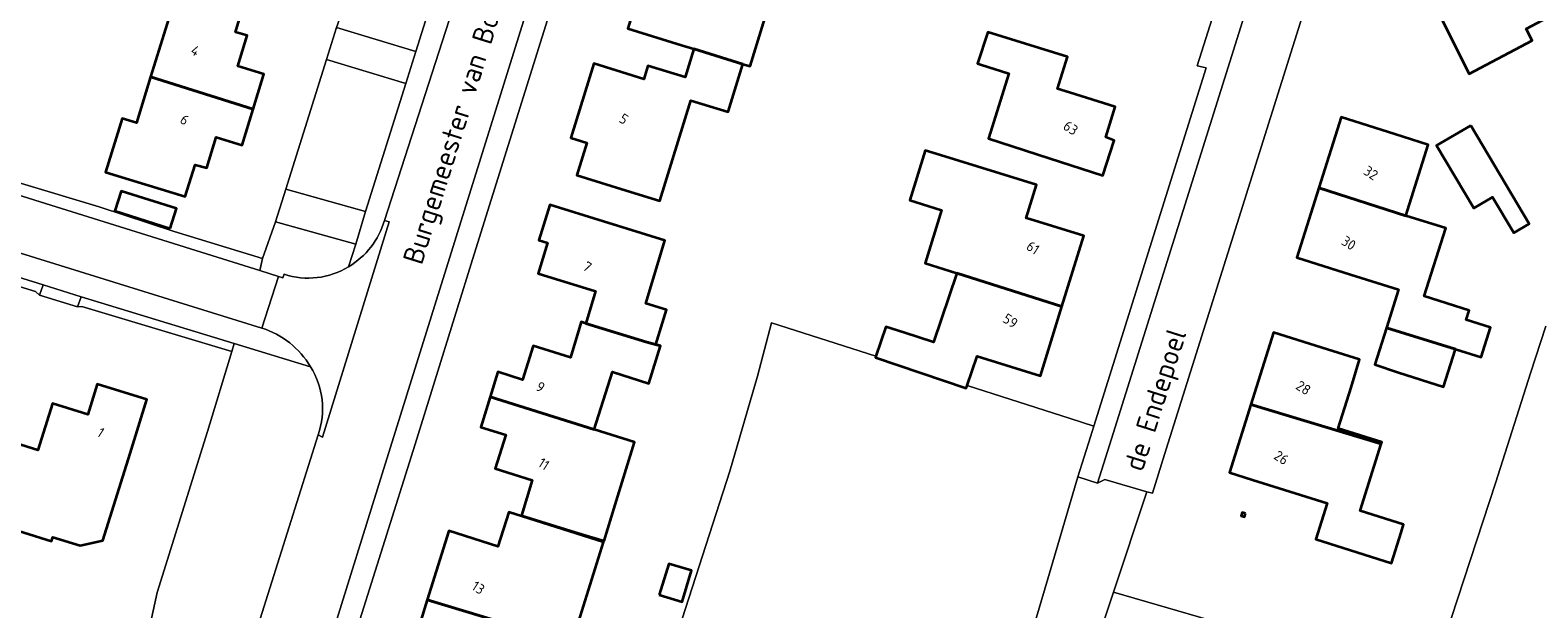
# Model space of a CAD drawing. Extents: x 184422 to 188298, y 343471 to 350189.
# Tile 366 of 513: x 187030 to 187163, y 348681 to 348732. Entities that reach past the tile are written whole.
import ezdxf
from ezdxf.enums import TextEntityAlignment as Align

# ---------------------------------------------------------------- set-up
doc = ezdxf.new("R2010")
doc.units = 0
for name, color, linetype, lineweight in [('B-WA-OG-TERREIN_CULTUURSCHEIDING-GV', 252, 'Continuous', 18), ('B-WA-OG-TERREIN_ERF-GV', 252, 'Continuous', 18), ('B-WA-OG-TOPOGRAFIE-T18', 252, 'Continuous', 18), ('B-WA-VH-ONVERHARD-GV', 252, 'Continuous', 18), ('B-WA-VH-VERHARDING_ASFALT-GV', 252, 'Continuous', 18), ('B-WA-VH-VERHARDING_HALFVERHARDING-GV', 252, 'Continuous', 18), ('B-WA-VH-VERHARDING_HALFVERHARDING_GRIND-GV', 252, 'Continuous', 18), ('B-WA-VH-VERHARDING_OPEN-GV', 252, 'Continuous', 18), ('B-WA-VH-VERHARDING_STRAATBAKSTEEN-GV', 252, 'Continuous', 18), ('B-WE-OG-BEBOUWING-GV', 250, 'Continuous', 35), ('B-WE-OG-BEBOUWING-T18', 10, 'Continuous', 18)]:
    doc.layers.add(name, color=color, linetype=linetype, lineweight=lineweight)
doc.styles.add('NLCS-ISO-M1000-T18', font='NLCS-ISO.ttf', dxfattribs={"height": 1.8})
doc.styles.add('NLCS-ISO-M500-T18', font='NLCS-ISO.ttf', dxfattribs={"height": 0.9})

msp = doc.modelspace()

# ---------------------------------------------------------------- linework, layer by layer
at = {"layer": 'B-WA-OG-TERREIN_CULTUURSCHEIDING-GV', "flags": 128}
for points in [[(187063.05, 348749.828), (187056.904, 348732.592), (187063.939, 348730.439), (187069.402, 348747.846)], [(187063.05, 348749.828), (187056.904, 348732.592), (187063.939, 348730.439), (187069.402, 348747.846)], [(187063.05, 348749.828), (187056.904, 348732.592), (187063.939, 348730.439), (187069.402, 348747.846)], [(187056.002, 348729.745), (187052.391, 348718.215), (187059.474, 348716.242), (187063.031, 348727.612)], [(187056.002, 348729.745), (187052.391, 348718.215), (187059.474, 348716.242), (187063.031, 348727.612)], [(187056.002, 348729.745), (187052.391, 348718.215), (187059.474, 348716.242), (187063.031, 348727.612)]]:
    msp.add_lwpolyline(points, close=True, dxfattribs=at)
for points in [[(187057.951, 348711.345), (187058.612, 348713.336), (187051.486, 348715.341), (187050.335, 348712.076), (187050.074, 348711.002)], [(187057.951, 348711.345), (187058.612, 348713.336), (187051.486, 348715.341), (187050.335, 348712.076), (187050.074, 348711.002)], [(187057.951, 348711.345), (187058.612, 348713.336), (187051.486, 348715.341), (187050.335, 348712.076), (187050.074, 348711.002)], [(187050.074, 348711.002), (187051.737, 348710.482), (187052.125, 348710.366), (187052.244, 348710.674)], [(187050.074, 348711.002), (187051.737, 348710.482), (187052.125, 348710.366), (187052.244, 348710.674)], [(187050.074, 348711.002), (187051.737, 348710.482), (187052.125, 348710.366), (187052.244, 348710.674)], [(187104.736, 348703.396), (187095.485, 348706.364), (187094.247, 348701.615), (187091.774, 348693.193), (187084.512, 348670.636), (187087.619, 348665.986), (187091.765, 348659.751), (187092.92, 348657.67), (187090.967, 348656.585), (187068.318, 348644.898), (187068.177, 348645.173), (187066.48, 348644.474), (187066.346, 348644.728), (187065.934, 348644.526), (187066.399, 348643.651)], [(187104.736, 348703.396), (187095.485, 348706.364), (187094.247, 348701.615), (187091.774, 348693.193), (187084.512, 348670.636), (187087.619, 348665.986), (187091.765, 348659.751), (187092.92, 348657.67), (187090.967, 348656.585), (187068.318, 348644.898), (187068.177, 348645.173), (187066.48, 348644.474), (187066.346, 348644.728), (187065.934, 348644.526), (187066.399, 348643.651)], [(187104.736, 348703.396), (187095.485, 348706.364), (187094.247, 348701.615), (187091.774, 348693.193), (187084.512, 348670.636), (187087.619, 348665.986), (187091.765, 348659.751), (187092.92, 348657.67), (187090.967, 348656.585), (187068.318, 348644.898), (187068.177, 348645.173), (187066.48, 348644.474), (187066.346, 348644.728), (187065.934, 348644.526), (187066.399, 348643.651)], [(187054.574, 348702.469), (187047.812, 348704.533), (187047.591, 348703.806), (187045.435, 348696.728), (187040.979, 348682.427), (187039.92, 348677.55)], [(187054.574, 348702.469), (187047.812, 348704.533), (187047.591, 348703.806), (187045.435, 348696.728), (187040.979, 348682.427), (187039.92, 348677.55)], [(187054.574, 348702.469), (187047.812, 348704.533), (187047.591, 348703.806), (187045.435, 348696.728), (187040.979, 348682.427), (187039.92, 348677.55)], [(187116.633, 348672.22), (187120.139, 348684.147), (187122.651, 348692.694), (187123.786, 348696.237), (187124.083, 348697.184), (187121.974, 348697.866), (187112.846, 348700.795), (187112.766, 348700.56), (187104.699, 348703.287), (187104.736, 348703.396)], [(187116.633, 348672.22), (187120.139, 348684.147), (187122.651, 348692.694), (187123.786, 348696.237), (187124.083, 348697.184), (187121.974, 348697.866), (187112.846, 348700.795), (187112.766, 348700.56), (187104.699, 348703.287), (187104.736, 348703.396)], [(187116.633, 348672.22), (187120.139, 348684.147), (187122.651, 348692.694), (187123.786, 348696.237), (187124.083, 348697.184), (187121.974, 348697.866), (187112.846, 348700.795), (187112.766, 348700.56), (187104.699, 348703.287), (187104.736, 348703.396)], [(187050.108, 348680.092), (187055.26, 348696.417)], [(187050.108, 348680.092), (187055.26, 348696.417)], [(187050.108, 348680.092), (187055.26, 348696.417)]]:
    msp.add_lwpolyline(points, dxfattribs=at)
at = {"layer": 'B-WA-OG-TERREIN_CULTUURSCHEIDING-GV'}
for points in [[(187052.244, 348710.674, 0.2216224), (187057.951, 348711.345)], [(187052.244, 348710.674, 0.2216224), (187057.951, 348711.345)], [(187052.244, 348710.674, 0.2216224), (187057.951, 348711.345)], [(187055.26, 348696.417, 0.2276897), (187054.574, 348702.469)], [(187055.26, 348696.417, 0.2276897), (187054.574, 348702.469)], [(187055.26, 348696.417, 0.2276897), (187054.574, 348702.469)]]:
    msp.add_lwpolyline(points, format="xyb", dxfattribs=at)
at = {"layer": 'B-WA-OG-TERREIN_ERF-GV', "flags": 128}
for points in [[(187010.304, 348724.338), (187035.842, 348716.669), (187042.492, 348714.462), (187050.335, 348712.076), (187051.486, 348715.341), (187052.391, 348718.215), (187056.002, 348729.745), (187056.904, 348732.592), (187063.05, 348749.828), (187063.341, 348750.77), (187065.583, 348757.459), (187066.497, 348760.415), (187068.567, 348771.175), (187068.361, 348795.455), (187067.802, 348812.769), (187067.77, 348813.767), (187063.006, 348814.245), (187061.946, 348814.334), (187057.349, 348814.717), (187054.612, 348814.946)], [(187010.304, 348724.338), (187035.842, 348716.669), (187042.492, 348714.462), (187050.335, 348712.076), (187051.486, 348715.341), (187052.391, 348718.215), (187056.002, 348729.745), (187056.904, 348732.592), (187063.05, 348749.828), (187063.341, 348750.77), (187065.583, 348757.459), (187066.497, 348760.415), (187068.567, 348771.175), (187068.361, 348795.455), (187067.802, 348812.769), (187067.77, 348813.767), (187063.006, 348814.245), (187061.946, 348814.334), (187057.349, 348814.717), (187054.612, 348814.946)], [(187010.304, 348724.338), (187035.842, 348716.669), (187042.492, 348714.462), (187050.335, 348712.076), (187051.486, 348715.341), (187052.391, 348718.215), (187056.002, 348729.745), (187056.904, 348732.592), (187063.05, 348749.828), (187063.341, 348750.77), (187065.583, 348757.459), (187066.497, 348760.415), (187068.567, 348771.175), (187068.361, 348795.455), (187067.802, 348812.769), (187067.77, 348813.767), (187063.006, 348814.245), (187061.946, 348814.334), (187057.349, 348814.717), (187054.612, 348814.946)], [(187082.534, 348755.432), (187069.108, 348712.445), (187063.876, 348695.595), (187058.144, 348677.375)], [(187082.534, 348755.432), (187069.108, 348712.445), (187063.876, 348695.595), (187058.144, 348677.375)], [(187082.534, 348755.432), (187069.108, 348712.445), (187063.876, 348695.595), (187058.144, 348677.375)], [(187084.512, 348670.636), (187091.774, 348693.193), (187094.247, 348701.615), (187095.485, 348706.364), (187104.736, 348703.396), (187105.613, 348706.003), (187107.217, 348705.495), (187109.854, 348704.65), (187111.919, 348710.758), (187109.115, 348711.647), (187110.575, 348716.377), (187107.745, 348717.254), (187109.109, 348721.669), (187110.473, 348721.248), (187119.002, 348718.617), (187118.087, 348715.654), (187118.412, 348715.554), (187123.19, 348714.08), (187121.252, 348707.799), (187119.358, 348701.662), (187114.58, 348703.136), (187113.729, 348703.409), (187112.846, 348700.795), (187121.974, 348697.866), (187124.083, 348697.184), (187134.046, 348728.987), (187133.239, 348729.18), (187136.289, 348738.832)], [(187084.512, 348670.636), (187091.774, 348693.193), (187094.247, 348701.615), (187095.485, 348706.364), (187104.736, 348703.396), (187105.613, 348706.003), (187107.217, 348705.495), (187109.854, 348704.65), (187111.919, 348710.758), (187109.115, 348711.647), (187110.575, 348716.377), (187107.745, 348717.254), (187109.109, 348721.669), (187110.473, 348721.248), (187119.002, 348718.617), (187118.087, 348715.654), (187118.412, 348715.554), (187123.19, 348714.08), (187121.252, 348707.799), (187119.358, 348701.662), (187114.58, 348703.136), (187113.729, 348703.409), (187112.846, 348700.795), (187121.974, 348697.866), (187124.083, 348697.184), (187134.046, 348728.987), (187133.239, 348729.18), (187136.289, 348738.832)], [(187084.512, 348670.636), (187091.774, 348693.193), (187094.247, 348701.615), (187095.485, 348706.364), (187104.736, 348703.396), (187105.613, 348706.003), (187107.217, 348705.495), (187109.854, 348704.65), (187111.919, 348710.758), (187109.115, 348711.647), (187110.575, 348716.377), (187107.745, 348717.254), (187109.109, 348721.669), (187110.473, 348721.248), (187119.002, 348718.617), (187118.087, 348715.654), (187118.412, 348715.554), (187123.19, 348714.08), (187121.252, 348707.799), (187119.358, 348701.662), (187114.58, 348703.136), (187113.729, 348703.409), (187112.846, 348700.795), (187121.974, 348697.866), (187124.083, 348697.184), (187134.046, 348728.987), (187133.239, 348729.18), (187136.289, 348738.832)], [(187144.212, 348738.822), (187130.358, 348694.667), (187129.285, 348691.242), (187128.793, 348691.374), (187125.823, 348682.46), (187146.834, 348676.363), (187153.883, 348674.317), (187155.781, 348680.126), (187159.735, 348692.226), (187162.804, 348701.887), (187164.178, 348706.069)], [(187144.212, 348738.822), (187130.358, 348694.667), (187129.285, 348691.242), (187128.793, 348691.374), (187125.823, 348682.46), (187146.834, 348676.363), (187153.883, 348674.317), (187155.781, 348680.126), (187159.735, 348692.226), (187162.804, 348701.887), (187164.178, 348706.069)], [(187144.212, 348738.822), (187130.358, 348694.667), (187129.285, 348691.242), (187128.793, 348691.374), (187125.823, 348682.46), (187146.834, 348676.363), (187153.883, 348674.317), (187155.781, 348680.126), (187159.735, 348692.226), (187162.804, 348701.887), (187164.178, 348706.069)], [(187048.637, 348671.906), (187039.699, 348674.61), (187039.302, 348675.775), (187039.92, 348677.55), (187040.979, 348682.427), (187045.435, 348696.728), (187047.591, 348703.806), (187034.306, 348707.805), (187033.91, 348707.791), (187030.539, 348708.817), (187030.199, 348709.156), (187017.526, 348713.034), (187017.092, 348713.091), (187013.009, 348714.345), (187012.804, 348714.3), (187010.452, 348715.021), (187010.274, 348715.24), (187006.828, 348716.357), (187006.619, 348716.125), (186995.215, 348719.911), (186995.118, 348720.102)], [(187048.637, 348671.906), (187039.699, 348674.61), (187039.302, 348675.775), (187039.92, 348677.55), (187040.979, 348682.427), (187045.435, 348696.728), (187047.591, 348703.806), (187034.306, 348707.805), (187033.91, 348707.791), (187030.539, 348708.817), (187030.199, 348709.156), (187017.526, 348713.034), (187017.092, 348713.091), (187013.009, 348714.345), (187012.804, 348714.3), (187010.452, 348715.021), (187010.274, 348715.24), (187006.828, 348716.357), (187006.619, 348716.125), (186995.215, 348719.911), (186995.118, 348720.102)], [(187048.637, 348671.906), (187039.699, 348674.61), (187039.302, 348675.775), (187039.92, 348677.55), (187040.979, 348682.427), (187045.435, 348696.728), (187047.591, 348703.806), (187034.306, 348707.805), (187033.91, 348707.791), (187030.539, 348708.817), (187030.199, 348709.156), (187017.526, 348713.034), (187017.092, 348713.091), (187013.009, 348714.345), (187012.804, 348714.3), (187010.452, 348715.021), (187010.274, 348715.24), (187006.828, 348716.357), (187006.619, 348716.125), (186995.215, 348719.911), (186995.118, 348720.102)], [(187063.116, 348675.87), (187064.947, 348681.773), (187066.849, 348687.907), (187071.213, 348686.51), (187072.178, 348689.557), (187076.945, 348688.047), (187080.573, 348686.898), (187077.764, 348677.907)], [(187063.116, 348675.87), (187064.947, 348681.773), (187066.849, 348687.907), (187071.213, 348686.51), (187072.178, 348689.557), (187076.945, 348688.047), (187080.573, 348686.898), (187077.764, 348677.907)], [(187063.116, 348675.87), (187064.947, 348681.773), (187066.849, 348687.907), (187071.213, 348686.51), (187072.178, 348689.557), (187076.945, 348688.047), (187080.573, 348686.898), (187077.764, 348677.907)]]:
    msp.add_lwpolyline(points, dxfattribs=at)
for points in [[(187153.524, 348740.799), (187158.309, 348743.344), (187160.657, 348738.93), (187163.693, 348740.545), (187166.769, 348734.762), (187162.425, 348732.452), (187162.966, 348731.435), (187157.378, 348728.462), (187154.283, 348734.649), (187152.046, 348739.121), (187153.929, 348740.063)], [(187153.524, 348740.799), (187158.309, 348743.344), (187160.657, 348738.93), (187163.693, 348740.545), (187166.769, 348734.762), (187162.425, 348732.452), (187162.966, 348731.435), (187157.378, 348728.462), (187154.283, 348734.649), (187152.046, 348739.121), (187153.929, 348740.063)], [(187153.524, 348740.799), (187158.309, 348743.344), (187160.657, 348738.93), (187163.693, 348740.545), (187166.769, 348734.762), (187162.425, 348732.452), (187162.966, 348731.435), (187157.378, 348728.462), (187154.283, 348734.649), (187152.046, 348739.121), (187153.929, 348740.063)], [(187092.937, 348729.335), (187091.628, 348725.088), (187088.323, 348726.107), (187085.577, 348717.207), (187082.986, 348718.006), (187078.208, 348719.48), (187079.089, 348722.336), (187077.668, 348722.784), (187079.721, 348729.381), (187084.159, 348728), (187084.523, 348729.179), (187087.815, 348728.164), (187088.591, 348730.681), (187087.507, 348731.016), (187082.731, 348732.494), (187083.597, 348735.293), (187081.686, 348735.884), (187083.615, 348742.119), (187088.392, 348740.641), (187092.946, 348739.232), (187092.066, 348736.389), (187095.496, 348735.327), (187093.581, 348729.136)], [(187092.937, 348729.335), (187091.628, 348725.088), (187088.323, 348726.107), (187085.577, 348717.207), (187082.986, 348718.006), (187078.208, 348719.48), (187079.089, 348722.336), (187077.668, 348722.784), (187079.721, 348729.381), (187084.159, 348728), (187084.523, 348729.179), (187087.815, 348728.164), (187088.591, 348730.681), (187087.507, 348731.016), (187082.731, 348732.494), (187083.597, 348735.293), (187081.686, 348735.884), (187083.615, 348742.119), (187088.392, 348740.641), (187092.946, 348739.232), (187092.066, 348736.389), (187095.496, 348735.327), (187093.581, 348729.136)], [(187092.937, 348729.335), (187091.628, 348725.088), (187088.323, 348726.107), (187085.577, 348717.207), (187082.986, 348718.006), (187078.208, 348719.48), (187079.089, 348722.336), (187077.668, 348722.784), (187079.721, 348729.381), (187084.159, 348728), (187084.523, 348729.179), (187087.815, 348728.164), (187088.591, 348730.681), (187087.507, 348731.016), (187082.731, 348732.494), (187083.597, 348735.293), (187081.686, 348735.884), (187083.615, 348742.119), (187088.392, 348740.641), (187092.946, 348739.232), (187092.066, 348736.389), (187095.496, 348735.327), (187093.581, 348729.136)], [(187049.487, 348725.321), (187048.522, 348722.132), (187046.212, 348722.832), (187045.378, 348720.113), (187044.339, 348720.385), (187043.453, 348717.565), (187036.402, 348719.727), (187037.868, 348724.507), (187039.147, 348724.115), (187040.399, 348728.197), (187042.149, 348733.882), (187040.548, 348734.375), (187042.431, 348740.517), (187049.768, 348738.278), (187048.796, 348735.068), (187047.916, 348732.163), (187048.959, 348731.868), (187048.134, 348729.139), (187050.431, 348728.444)], [(187049.487, 348725.321), (187048.522, 348722.132), (187046.212, 348722.832), (187045.378, 348720.113), (187044.339, 348720.385), (187043.453, 348717.565), (187036.402, 348719.727), (187037.868, 348724.507), (187039.147, 348724.115), (187040.399, 348728.197), (187042.149, 348733.882), (187040.548, 348734.375), (187042.431, 348740.517), (187049.768, 348738.278), (187048.796, 348735.068), (187047.916, 348732.163), (187048.959, 348731.868), (187048.134, 348729.139), (187050.431, 348728.444)], [(187049.487, 348725.321), (187048.522, 348722.132), (187046.212, 348722.832), (187045.378, 348720.113), (187044.339, 348720.385), (187043.453, 348717.565), (187036.402, 348719.727), (187037.868, 348724.507), (187039.147, 348724.115), (187040.399, 348728.197), (187042.149, 348733.882), (187040.548, 348734.375), (187042.431, 348740.517), (187049.768, 348738.278), (187048.796, 348735.068), (187047.916, 348732.163), (187048.959, 348731.868), (187048.134, 348729.139), (187050.431, 348728.444)], [(187114.035, 348729.303), (187113.762, 348729.391), (187114.661, 348732.174), (187121.743, 348729.99), (187120.859, 348727.123), (187121.907, 348726.8), (187125.963, 348725.55), (187125.13, 348722.848), (187125.875, 348722.562), (187124.871, 348719.453), (187120.113, 348720.99), (187114.737, 348722.726), (187116.539, 348728.508)], [(187114.035, 348729.303), (187113.762, 348729.391), (187114.661, 348732.174), (187121.743, 348729.99), (187120.859, 348727.123), (187121.907, 348726.8), (187125.963, 348725.55), (187125.13, 348722.848), (187125.875, 348722.562), (187124.871, 348719.453), (187120.113, 348720.99), (187114.737, 348722.726), (187116.539, 348728.508)], [(187114.035, 348729.303), (187113.762, 348729.391), (187114.661, 348732.174), (187121.743, 348729.99), (187120.859, 348727.123), (187121.907, 348726.8), (187125.963, 348725.55), (187125.13, 348722.848), (187125.875, 348722.562), (187124.871, 348719.453), (187120.113, 348720.99), (187114.737, 348722.726), (187116.539, 348728.508)], [(187151.762, 348715.875), (187155.299, 348714.758), (187153.392, 348708.715), (187157.373, 348707.458), (187157.111, 348706.627), (187159.259, 348705.949), (187158.427, 348703.312), (187156.154, 348704.029), (187155.098, 348700.683), (187151.102, 348701.944), (187149.022, 348702.663), (187150.046, 348705.909), (187151.119, 348709.307), (187146.861, 348710.65), (187142.093, 348712.154), (187144.042, 348718.334), (187146.021, 348724.607), (187150.789, 348723.103), (187153.748, 348722.17)], [(187151.762, 348715.875), (187155.299, 348714.758), (187153.392, 348708.715), (187157.373, 348707.458), (187157.111, 348706.627), (187159.259, 348705.949), (187158.427, 348703.312), (187156.154, 348704.029), (187155.098, 348700.683), (187151.102, 348701.944), (187149.022, 348702.663), (187150.046, 348705.909), (187151.119, 348709.307), (187146.861, 348710.65), (187142.093, 348712.154), (187144.042, 348718.334), (187146.021, 348724.607), (187150.789, 348723.103), (187153.748, 348722.17)], [(187151.762, 348715.875), (187155.299, 348714.758), (187153.392, 348708.715), (187157.373, 348707.458), (187157.111, 348706.627), (187159.259, 348705.949), (187158.427, 348703.312), (187156.154, 348704.029), (187155.098, 348700.683), (187151.102, 348701.944), (187149.022, 348702.663), (187150.046, 348705.909), (187151.119, 348709.307), (187146.861, 348710.65), (187142.093, 348712.154), (187144.042, 348718.334), (187146.021, 348724.607), (187150.789, 348723.103), (187153.748, 348722.17)], [(187157.785, 348716.542), (187154.487, 348722.097), (187157.514, 348723.894), (187162.7, 348715.157), (187161.33, 348714.343), (187159.441, 348717.526)], [(187157.785, 348716.542), (187154.487, 348722.097), (187157.514, 348723.894), (187162.7, 348715.157), (187161.33, 348714.343), (187159.441, 348717.526)], [(187157.785, 348716.542), (187154.487, 348722.097), (187157.514, 348723.894), (187162.7, 348715.157), (187161.33, 348714.343), (187159.441, 348717.526)], [(187070.53, 348699.802), (187071.206, 348702.005), (187073.392, 348701.314), (187074.342, 348704.332), (187077.638, 348703.299), (187078.609, 348706.438), (187079.009, 348706.314), (187079.872, 348709.172), (187074.772, 348710.727), (187075.598, 348713.455), (187074.845, 348713.691), (187075.813, 348716.833), (187080.591, 348715.361), (187086.032, 348713.685), (187084.341, 348708.074), (187086.173, 348707.507), (187085.217, 348704.445), (187085.642, 348704.312), (187084.6, 348700.976), (187081.363, 348702), (187079.748, 348696.89), (187083.341, 348695.755), (187081.607, 348690.205), (187080.633, 348687.016), (187079.338, 348687.405), (187078.073, 348687.794), (187073.294, 348689.263), (187074.258, 348692.399), (187070.966, 348693.429), (187071.902, 348696.425), (187069.705, 348697.112)], [(187070.53, 348699.802), (187071.206, 348702.005), (187073.392, 348701.314), (187074.342, 348704.332), (187077.638, 348703.299), (187078.609, 348706.438), (187079.009, 348706.314), (187079.872, 348709.172), (187074.772, 348710.727), (187075.598, 348713.455), (187074.845, 348713.691), (187075.813, 348716.833), (187080.591, 348715.361), (187086.032, 348713.685), (187084.341, 348708.074), (187086.173, 348707.507), (187085.217, 348704.445), (187085.642, 348704.312), (187084.6, 348700.976), (187081.363, 348702), (187079.748, 348696.89), (187083.341, 348695.755), (187081.607, 348690.205), (187080.633, 348687.016), (187079.338, 348687.405), (187078.073, 348687.794), (187073.294, 348689.263), (187074.258, 348692.399), (187070.966, 348693.429), (187071.902, 348696.425), (187069.705, 348697.112)], [(187070.53, 348699.802), (187071.206, 348702.005), (187073.392, 348701.314), (187074.342, 348704.332), (187077.638, 348703.299), (187078.609, 348706.438), (187079.009, 348706.314), (187079.872, 348709.172), (187074.772, 348710.727), (187075.598, 348713.455), (187074.845, 348713.691), (187075.813, 348716.833), (187080.591, 348715.361), (187086.032, 348713.685), (187084.341, 348708.074), (187086.173, 348707.507), (187085.217, 348704.445), (187085.642, 348704.312), (187084.6, 348700.976), (187081.363, 348702), (187079.748, 348696.89), (187083.341, 348695.755), (187081.607, 348690.205), (187080.633, 348687.016), (187079.338, 348687.405), (187078.073, 348687.794), (187073.294, 348689.263), (187074.258, 348692.399), (187070.966, 348693.429), (187071.902, 348696.425), (187069.705, 348697.112)], [(187138.013, 348699.115), (187140.028, 348705.502), (187144.796, 348703.997), (187147.646, 348703.097), (187146.898, 348700.61), (187145.755, 348696.99), (187149.617, 348695.771), (187149.57, 348695.622), (187147.695, 348689.682), (187151.562, 348688.462), (187151.339, 348687.756), (187150.475, 348685.037), (187143.76, 348687.156), (187144.766, 348690.346), (187138.158, 348692.432), (187136.108, 348693.079)], [(187138.013, 348699.115), (187140.028, 348705.502), (187144.796, 348703.997), (187147.646, 348703.097), (187146.898, 348700.61), (187145.755, 348696.99), (187149.617, 348695.771), (187149.57, 348695.622), (187147.695, 348689.682), (187151.562, 348688.462), (187151.339, 348687.756), (187150.475, 348685.037), (187143.76, 348687.156), (187144.766, 348690.346), (187138.158, 348692.432), (187136.108, 348693.079)], [(187138.013, 348699.115), (187140.028, 348705.502), (187144.796, 348703.997), (187147.646, 348703.097), (187146.898, 348700.61), (187145.755, 348696.99), (187149.617, 348695.771), (187149.57, 348695.622), (187147.695, 348689.682), (187151.562, 348688.462), (187151.339, 348687.756), (187150.475, 348685.037), (187143.76, 348687.156), (187144.766, 348690.346), (187138.158, 348692.432), (187136.108, 348693.079)], [(187038.576, 348694.777), (187036.168, 348687.036), (187034.149, 348686.582), (187031.733, 348687.332), (187031.617, 348686.984), (187024.207, 348689.282), (187026.387, 348696.314), (187030.395, 348695.071), (187031.68, 348699.204), (187034.832, 348698.224), (187035.669, 348700.917), (187040.061, 348699.551)], [(187038.576, 348694.777), (187036.168, 348687.036), (187034.149, 348686.582), (187031.733, 348687.332), (187031.617, 348686.984), (187024.207, 348689.282), (187026.387, 348696.314), (187030.395, 348695.071), (187031.68, 348699.204), (187034.832, 348698.224), (187035.669, 348700.917), (187040.061, 348699.551)], [(187038.576, 348694.777), (187036.168, 348687.036), (187034.149, 348686.582), (187031.733, 348687.332), (187031.617, 348686.984), (187024.207, 348689.282), (187026.387, 348696.314), (187030.395, 348695.071), (187031.68, 348699.204), (187034.832, 348698.224), (187035.669, 348700.917), (187040.061, 348699.551)]]:
    msp.add_lwpolyline(points, close=True, dxfattribs=at)
at = {"layer": 'B-WA-VH-ONVERHARD-GV', "flags": 128}
msp.add_lwpolyline([(187164.178, 348706.069), (187162.804, 348701.887), (187159.735, 348692.226), (187155.781, 348680.126), (187153.883, 348674.317), (187146.834, 348676.363), (187125.823, 348682.46), (187120.29, 348665.851)], dxfattribs=at)
msp.add_lwpolyline([(187164.178, 348706.069), (187162.804, 348701.887), (187159.735, 348692.226), (187155.781, 348680.126), (187153.883, 348674.317), (187146.834, 348676.363), (187125.823, 348682.46), (187120.29, 348665.851)], dxfattribs=at)
msp.add_lwpolyline([(187164.178, 348706.069), (187162.804, 348701.887), (187159.735, 348692.226), (187155.781, 348680.126), (187153.883, 348674.317), (187146.834, 348676.363), (187125.823, 348682.46), (187120.29, 348665.851)], dxfattribs=at)
at = {"layer": 'B-WA-VH-VERHARDING_ASFALT-GV', "flags": 128}
for points in [[(187056.349, 348678.225), (187060.931, 348692.956), (187080.479, 348755.625), (187080.034, 348755.707), (187083.857, 348768.255), (187084.346, 348770.071), (187084.745, 348771.909), (187085.125, 348773.811), (187085.601, 348773.778), (187085.886, 348775.6), (187086.014, 348776.546), (187086.061, 348777.5), (187086.249, 348781.821), (187086.994, 348806.275)], [(187056.349, 348678.225), (187060.931, 348692.956), (187080.479, 348755.625), (187080.034, 348755.707), (187083.857, 348768.255), (187084.346, 348770.071), (187084.745, 348771.909), (187085.125, 348773.811), (187085.601, 348773.778), (187085.886, 348775.6), (187086.014, 348776.546), (187086.061, 348777.5), (187086.249, 348781.821), (187086.994, 348806.275)], [(187056.349, 348678.225), (187060.931, 348692.956), (187080.479, 348755.625), (187080.034, 348755.707), (187083.857, 348768.255), (187084.346, 348770.071), (187084.745, 348771.909), (187085.125, 348773.811), (187085.601, 348773.778), (187085.886, 348775.6), (187086.014, 348776.546), (187086.061, 348777.5), (187086.249, 348781.821), (187086.994, 348806.275)], [(187078.627, 348769.671), (187061.142, 348715.443), (187061.57, 348715.327), (187055.639, 348696.201), (187055.26, 348696.417), (187050.108, 348680.092)], [(187078.627, 348769.671), (187061.142, 348715.443), (187061.57, 348715.327), (187055.639, 348696.201), (187055.26, 348696.417), (187050.108, 348680.092)], [(187078.627, 348769.671), (187061.142, 348715.443), (187061.57, 348715.327), (187055.639, 348696.201), (187055.26, 348696.417), (187050.108, 348680.092)]]:
    msp.add_lwpolyline(points, dxfattribs=at)
msp.add_lwpolyline([(187051.737, 348710.482), (187050.074, 348711.002), (187010.049, 348723.523), (187000, 348726.666), (186999.064, 348726.959), (186998.978, 348726.985), (186992.159, 348729.083), (186990.959, 348724.462), (186998.166, 348722.093), (186998.257, 348722.063), (187000, 348721.521), (187050.264, 348705.903)], close=True, dxfattribs=at)
msp.add_lwpolyline([(187051.737, 348710.482), (187050.074, 348711.002), (187010.049, 348723.523), (187000, 348726.666), (186999.064, 348726.959), (186998.978, 348726.985), (186992.159, 348729.083), (186990.959, 348724.462), (186998.166, 348722.093), (186998.257, 348722.063), (187000, 348721.521), (187050.264, 348705.903)], close=True, dxfattribs=at)
msp.add_lwpolyline([(187051.737, 348710.482), (187050.074, 348711.002), (187010.049, 348723.523), (187000, 348726.666), (186999.064, 348726.959), (186998.978, 348726.985), (186992.159, 348729.083), (186990.959, 348724.462), (186998.166, 348722.093), (186998.257, 348722.063), (187000, 348721.521), (187050.264, 348705.903)], close=True, dxfattribs=at)
at = {"layer": 'B-WA-VH-VERHARDING_HALFVERHARDING-GV', "flags": 128}
for points in [[(187017.092, 348713.091), (187017.526, 348713.034), (187030.199, 348709.156), (187030.539, 348708.817), (187030.867, 348709.731), (187017.359, 348713.928)], [(187017.092, 348713.091), (187017.526, 348713.034), (187030.199, 348709.156), (187030.539, 348708.817), (187030.867, 348709.731), (187017.359, 348713.928)], [(187017.092, 348713.091), (187017.526, 348713.034), (187030.199, 348709.156), (187030.539, 348708.817), (187030.867, 348709.731), (187017.359, 348713.928)], [(187033.91, 348707.791), (187034.306, 348707.805), (187047.591, 348703.806), (187047.812, 348704.533), (187034.242, 348708.675)], [(187033.91, 348707.791), (187034.306, 348707.805), (187047.591, 348703.806), (187047.812, 348704.533), (187034.242, 348708.675)], [(187033.91, 348707.791), (187034.306, 348707.805), (187047.591, 348703.806), (187047.812, 348704.533), (187034.242, 348708.675)]]:
    msp.add_lwpolyline(points, close=True, dxfattribs=at)
at = {"layer": 'B-WA-VH-VERHARDING_HALFVERHARDING_GRIND-GV', "flags": 128}
for points in [[(187125.823, 348682.46), (187128.793, 348691.374), (187125.056, 348692.461), (187124.398, 348692.122), (187122.651, 348692.694), (187120.139, 348684.147), (187116.633, 348672.22)], [(187125.823, 348682.46), (187128.793, 348691.374), (187125.056, 348692.461), (187124.398, 348692.122), (187122.651, 348692.694), (187120.139, 348684.147), (187116.633, 348672.22)], [(187125.823, 348682.46), (187128.793, 348691.374), (187125.056, 348692.461), (187124.398, 348692.122), (187122.651, 348692.694), (187120.139, 348684.147), (187116.633, 348672.22)], [(187120.29, 348665.851), (187125.823, 348682.46)], [(187120.29, 348665.851), (187125.823, 348682.46)], [(187120.29, 348665.851), (187125.823, 348682.46)]]:
    msp.add_lwpolyline(points, dxfattribs=at)
at = {"layer": 'B-WA-VH-VERHARDING_OPEN-GV', "flags": 128}
for points in [[(187050.264, 348705.903), (187000, 348721.521), (186998.257, 348722.063), (186998.166, 348722.093)], [(187050.264, 348705.903), (187000, 348721.521), (186998.257, 348722.063), (186998.166, 348722.093)], [(187050.264, 348705.903), (187000, 348721.521), (186998.257, 348722.063), (186998.166, 348722.093)], [(186997.012, 348720.274), (187000, 348719.347), (187007.059, 348717.158), (187010.564, 348716.03), (187013.263, 348715.197), (187017.359, 348713.928), (187030.867, 348709.731), (187034.242, 348708.675), (187047.812, 348704.533), (187054.574, 348702.469)], [(186997.012, 348720.274), (187000, 348719.347), (187007.059, 348717.158), (187010.564, 348716.03), (187013.263, 348715.197), (187017.359, 348713.928), (187030.867, 348709.731), (187034.242, 348708.675), (187047.812, 348704.533), (187054.574, 348702.469)], [(186997.012, 348720.274), (187000, 348719.347), (187007.059, 348717.158), (187010.564, 348716.03), (187013.263, 348715.197), (187017.359, 348713.928), (187030.867, 348709.731), (187034.242, 348708.675), (187047.812, 348704.533), (187054.574, 348702.469)], [(187055.26, 348696.417), (187055.639, 348696.201), (187061.57, 348715.327), (187061.142, 348715.443)], [(187055.26, 348696.417), (187055.639, 348696.201), (187061.57, 348715.327), (187061.142, 348715.443)], [(187055.26, 348696.417), (187055.639, 348696.201), (187061.57, 348715.327), (187061.142, 348715.443)], [(187052.244, 348710.674), (187052.125, 348710.366), (187051.737, 348710.482), (187050.264, 348705.903)], [(187052.244, 348710.674), (187052.125, 348710.366), (187051.737, 348710.482), (187050.264, 348705.903)], [(187052.244, 348710.674), (187052.125, 348710.366), (187051.737, 348710.482), (187050.264, 348705.903)]]:
    msp.add_lwpolyline(points, dxfattribs=at)
at = {"layer": 'B-WA-VH-VERHARDING_OPEN-GV'}
for points in [[(187061.142, 348715.443, -0.1904966), (187057.951, 348711.345)], [(187061.142, 348715.443, -0.1904966), (187057.951, 348711.345)], [(187061.142, 348715.443, -0.1904966), (187057.951, 348711.345)], [(187057.951, 348711.345, -0.2216224), (187052.244, 348710.674)], [(187057.951, 348711.345, -0.2216224), (187052.244, 348710.674)], [(187057.951, 348711.345, -0.2216224), (187052.244, 348710.674)], [(187054.574, 348702.469, 0.1861925), (187050.264, 348705.903)], [(187050.264, 348705.903, -0.1861925), (187054.574, 348702.469)], [(187054.574, 348702.469, 0.1861925), (187050.264, 348705.903)], [(187050.264, 348705.903, -0.1861925), (187054.574, 348702.469)], [(187054.574, 348702.469, 0.1861925), (187050.264, 348705.903)], [(187050.264, 348705.903, -0.1861925), (187054.574, 348702.469)], [(187054.574, 348702.469, -0.2276897), (187055.26, 348696.417)], [(187054.574, 348702.469, -0.2276897), (187055.26, 348696.417)], [(187054.574, 348702.469, -0.2276897), (187055.26, 348696.417)]]:
    msp.add_lwpolyline(points, format="xyb", dxfattribs=at)
at = {"layer": 'B-WA-VH-VERHARDING_STRAATBAKSTEEN-GV', "flags": 128}
for points in [[(187080.295, 348780.722), (187080.614, 348806.779), (187078.788, 348806.729), (187078.102, 348781.594), (187078.042, 348780.776), (187077.801, 348777.498), (187077.34, 348774.382), (187076.526, 348770.658), (187076.316, 348769.871), (187072.695, 348758.432), (187071.818, 348755.497), (187069.707, 348748.812), (187069.402, 348747.846), (187063.939, 348730.439), (187063.031, 348727.612), (187059.474, 348716.242), (187058.612, 348713.336), (187057.951, 348711.345)], [(187080.295, 348780.722), (187080.614, 348806.779), (187078.788, 348806.729), (187078.102, 348781.594), (187078.042, 348780.776), (187077.801, 348777.498), (187077.34, 348774.382), (187076.526, 348770.658), (187076.316, 348769.871), (187072.695, 348758.432), (187071.818, 348755.497), (187069.707, 348748.812), (187069.402, 348747.846), (187063.939, 348730.439), (187063.031, 348727.612), (187059.474, 348716.242), (187058.612, 348713.336), (187057.951, 348711.345)], [(187080.295, 348780.722), (187080.614, 348806.779), (187078.788, 348806.729), (187078.102, 348781.594), (187078.042, 348780.776), (187077.801, 348777.498), (187077.34, 348774.382), (187076.526, 348770.658), (187076.316, 348769.871), (187072.695, 348758.432), (187071.818, 348755.497), (187069.707, 348748.812), (187069.402, 348747.846), (187063.939, 348730.439), (187063.031, 348727.612), (187059.474, 348716.242), (187058.612, 348713.336), (187057.951, 348711.345)], [(187061.142, 348715.443), (187078.627, 348769.671)], [(187061.142, 348715.443), (187078.627, 348769.671)], [(187061.142, 348715.443), (187078.627, 348769.671)], [(187080.479, 348755.625), (187060.931, 348692.956), (187056.349, 348678.225)], [(187080.479, 348755.625), (187060.931, 348692.956), (187056.349, 348678.225)], [(187080.479, 348755.625), (187060.931, 348692.956), (187056.349, 348678.225)], [(187058.144, 348677.375), (187063.876, 348695.595), (187069.108, 348712.445), (187082.534, 348755.432)], [(187058.144, 348677.375), (187063.876, 348695.595), (187069.108, 348712.445), (187082.534, 348755.432)], [(187058.144, 348677.375), (187063.876, 348695.595), (187069.108, 348712.445), (187082.534, 348755.432)], [(187136.916, 348740.817), (187136.289, 348738.832), (187133.239, 348729.18), (187134.046, 348728.987), (187124.083, 348697.184), (187123.786, 348696.237), (187122.651, 348692.694), (187124.398, 348692.122), (187125.635, 348696.063), (187139.499, 348740.217)], [(187136.916, 348740.817), (187136.289, 348738.832), (187133.239, 348729.18), (187134.046, 348728.987), (187124.083, 348697.184), (187123.786, 348696.237), (187122.651, 348692.694), (187124.398, 348692.122), (187125.635, 348696.063), (187139.499, 348740.217)], [(187136.916, 348740.817), (187136.289, 348738.832), (187133.239, 348729.18), (187134.046, 348728.987), (187124.083, 348697.184), (187123.786, 348696.237), (187122.651, 348692.694), (187124.398, 348692.122), (187125.635, 348696.063), (187139.499, 348740.217)], [(187139.499, 348740.217), (187125.635, 348696.063), (187124.398, 348692.122), (187125.056, 348692.461), (187128.793, 348691.374), (187129.285, 348691.242), (187130.358, 348694.667), (187144.212, 348738.822)], [(187139.499, 348740.217), (187125.635, 348696.063), (187124.398, 348692.122), (187125.056, 348692.461), (187128.793, 348691.374), (187129.285, 348691.242), (187130.358, 348694.667), (187144.212, 348738.822)], [(187139.499, 348740.217), (187125.635, 348696.063), (187124.398, 348692.122), (187125.056, 348692.461), (187128.793, 348691.374), (187129.285, 348691.242), (187130.358, 348694.667), (187144.212, 348738.822)]]:
    msp.add_lwpolyline(points, dxfattribs=at)
for points in [[(187056.904, 348732.592), (187056.002, 348729.745), (187063.031, 348727.612), (187063.939, 348730.439)], [(187056.904, 348732.592), (187056.002, 348729.745), (187063.031, 348727.612), (187063.939, 348730.439)], [(187056.904, 348732.592), (187056.002, 348729.745), (187063.031, 348727.612), (187063.939, 348730.439)], [(187050.074, 348711.002), (187050.335, 348712.076), (187042.492, 348714.462), (187035.842, 348716.669), (187010.304, 348724.338), (187010.049, 348723.523)], [(187050.074, 348711.002), (187050.335, 348712.076), (187042.492, 348714.462), (187035.842, 348716.669), (187010.304, 348724.338), (187010.049, 348723.523)], [(187050.074, 348711.002), (187050.335, 348712.076), (187042.492, 348714.462), (187035.842, 348716.669), (187010.304, 348724.338), (187010.049, 348723.523)], [(187052.391, 348718.215), (187051.486, 348715.341), (187058.612, 348713.336), (187059.474, 348716.242)], [(187052.391, 348718.215), (187051.486, 348715.341), (187058.612, 348713.336), (187059.474, 348716.242)], [(187052.391, 348718.215), (187051.486, 348715.341), (187058.612, 348713.336), (187059.474, 348716.242)], [(187033.91, 348707.791), (187034.242, 348708.675), (187030.867, 348709.731), (187030.539, 348708.817)], [(187033.91, 348707.791), (187034.242, 348708.675), (187030.867, 348709.731), (187030.539, 348708.817)], [(187033.91, 348707.791), (187034.242, 348708.675), (187030.867, 348709.731), (187030.539, 348708.817)]]:
    msp.add_lwpolyline(points, close=True, dxfattribs=at)
at = {"layer": 'B-WA-VH-VERHARDING_STRAATBAKSTEEN-GV'}
msp.add_lwpolyline([(187057.951, 348711.345, 0.1904966), (187061.142, 348715.443)], format="xyb", dxfattribs=at)
msp.add_lwpolyline([(187057.951, 348711.345, 0.1904966), (187061.142, 348715.443)], format="xyb", dxfattribs=at)
msp.add_lwpolyline([(187057.951, 348711.345, 0.1904966), (187061.142, 348715.443)], format="xyb", dxfattribs=at)
at = {"layer": 'B-WE-OG-BEBOUWING-GV', "flags": 128}
for points in [[(187153.929, 348740.063), (187152.046, 348739.121), (187154.283, 348734.649), (187157.378, 348728.462), (187162.966, 348731.435), (187162.425, 348732.452), (187166.769, 348734.762), (187163.693, 348740.545), (187160.657, 348738.93), (187158.309, 348743.344), (187153.524, 348740.799)], [(187153.929, 348740.063), (187152.046, 348739.121), (187154.283, 348734.649), (187157.378, 348728.462), (187162.966, 348731.435), (187162.425, 348732.452), (187166.769, 348734.762), (187163.693, 348740.545), (187160.657, 348738.93), (187158.309, 348743.344), (187153.524, 348740.799)], [(187153.929, 348740.063), (187152.046, 348739.121), (187154.283, 348734.649), (187157.378, 348728.462), (187162.966, 348731.435), (187162.425, 348732.452), (187166.769, 348734.762), (187163.693, 348740.545), (187160.657, 348738.93), (187158.309, 348743.344), (187153.524, 348740.799)], [(187088.591, 348730.681), (187092.937, 348729.335), (187093.581, 348729.136), (187095.496, 348735.327), (187092.066, 348736.389), (187092.946, 348739.232), (187088.392, 348740.641), (187083.615, 348742.119), (187081.686, 348735.884), (187083.597, 348735.293), (187082.731, 348732.494), (187087.507, 348731.016)], [(187088.591, 348730.681), (187092.937, 348729.335), (187093.581, 348729.136), (187095.496, 348735.327), (187092.066, 348736.389), (187092.946, 348739.232), (187088.392, 348740.641), (187083.615, 348742.119), (187081.686, 348735.884), (187083.597, 348735.293), (187082.731, 348732.494), (187087.507, 348731.016)], [(187088.591, 348730.681), (187092.937, 348729.335), (187093.581, 348729.136), (187095.496, 348735.327), (187092.066, 348736.389), (187092.946, 348739.232), (187088.392, 348740.641), (187083.615, 348742.119), (187081.686, 348735.884), (187083.597, 348735.293), (187082.731, 348732.494), (187087.507, 348731.016)], [(187040.399, 348728.197), (187049.487, 348725.321), (187050.431, 348728.444), (187048.134, 348729.139), (187048.959, 348731.868), (187047.916, 348732.163), (187048.796, 348735.068), (187049.768, 348738.278), (187042.431, 348740.517), (187040.548, 348734.375), (187042.149, 348733.882)], [(187040.399, 348728.197), (187049.487, 348725.321), (187050.431, 348728.444), (187048.134, 348729.139), (187048.959, 348731.868), (187047.916, 348732.163), (187048.796, 348735.068), (187049.768, 348738.278), (187042.431, 348740.517), (187040.548, 348734.375), (187042.149, 348733.882)], [(187040.399, 348728.197), (187049.487, 348725.321), (187050.431, 348728.444), (187048.134, 348729.139), (187048.959, 348731.868), (187047.916, 348732.163), (187048.796, 348735.068), (187049.768, 348738.278), (187042.431, 348740.517), (187040.548, 348734.375), (187042.149, 348733.882)], [(187114.035, 348729.303), (187116.539, 348728.508), (187114.737, 348722.726), (187120.113, 348720.99), (187124.871, 348719.453), (187125.875, 348722.562), (187125.13, 348722.848), (187125.963, 348725.55), (187121.907, 348726.8), (187120.859, 348727.123), (187121.743, 348729.99), (187114.661, 348732.174), (187113.762, 348729.391)], [(187114.035, 348729.303), (187116.539, 348728.508), (187114.737, 348722.726), (187120.113, 348720.99), (187124.871, 348719.453), (187125.875, 348722.562), (187125.13, 348722.848), (187125.963, 348725.55), (187121.907, 348726.8), (187120.859, 348727.123), (187121.743, 348729.99), (187114.661, 348732.174), (187113.762, 348729.391)], [(187114.035, 348729.303), (187116.539, 348728.508), (187114.737, 348722.726), (187120.113, 348720.99), (187124.871, 348719.453), (187125.875, 348722.562), (187125.13, 348722.848), (187125.963, 348725.55), (187121.907, 348726.8), (187120.859, 348727.123), (187121.743, 348729.99), (187114.661, 348732.174), (187113.762, 348729.391)], [(187092.937, 348729.335), (187088.591, 348730.681), (187087.815, 348728.164), (187084.523, 348729.179), (187084.159, 348728), (187079.721, 348729.381), (187077.668, 348722.784), (187079.089, 348722.336), (187078.208, 348719.48), (187082.986, 348718.006), (187085.577, 348717.207), (187088.323, 348726.107), (187091.628, 348725.088)], [(187092.937, 348729.335), (187088.591, 348730.681), (187087.815, 348728.164), (187084.523, 348729.179), (187084.159, 348728), (187079.721, 348729.381), (187077.668, 348722.784), (187079.089, 348722.336), (187078.208, 348719.48), (187082.986, 348718.006), (187085.577, 348717.207), (187088.323, 348726.107), (187091.628, 348725.088)], [(187092.937, 348729.335), (187088.591, 348730.681), (187087.815, 348728.164), (187084.523, 348729.179), (187084.159, 348728), (187079.721, 348729.381), (187077.668, 348722.784), (187079.089, 348722.336), (187078.208, 348719.48), (187082.986, 348718.006), (187085.577, 348717.207), (187088.323, 348726.107), (187091.628, 348725.088)], [(187049.487, 348725.321), (187040.399, 348728.197), (187039.147, 348724.115), (187037.868, 348724.507), (187036.402, 348719.727), (187043.453, 348717.565), (187044.339, 348720.385), (187045.378, 348720.113), (187046.212, 348722.832), (187048.522, 348722.132)], [(187049.487, 348725.321), (187040.399, 348728.197), (187039.147, 348724.115), (187037.868, 348724.507), (187036.402, 348719.727), (187043.453, 348717.565), (187044.339, 348720.385), (187045.378, 348720.113), (187046.212, 348722.832), (187048.522, 348722.132)], [(187049.487, 348725.321), (187040.399, 348728.197), (187039.147, 348724.115), (187037.868, 348724.507), (187036.402, 348719.727), (187043.453, 348717.565), (187044.339, 348720.385), (187045.378, 348720.113), (187046.212, 348722.832), (187048.522, 348722.132)], [(187144.042, 348718.334), (187151.762, 348715.875), (187153.748, 348722.17), (187150.789, 348723.103), (187146.021, 348724.607)], [(187144.042, 348718.334), (187151.762, 348715.875), (187153.748, 348722.17), (187150.789, 348723.103), (187146.021, 348724.607)], [(187144.042, 348718.334), (187151.762, 348715.875), (187153.748, 348722.17), (187150.789, 348723.103), (187146.021, 348724.607)], [(187157.514, 348723.894), (187154.487, 348722.097), (187157.785, 348716.542), (187159.441, 348717.526), (187161.33, 348714.343), (187162.7, 348715.157)], [(187157.514, 348723.894), (187154.487, 348722.097), (187157.785, 348716.542), (187159.441, 348717.526), (187161.33, 348714.343), (187162.7, 348715.157)], [(187157.514, 348723.894), (187154.487, 348722.097), (187157.785, 348716.542), (187159.441, 348717.526), (187161.33, 348714.343), (187162.7, 348715.157)], [(187111.919, 348710.758), (187121.252, 348707.799), (187123.19, 348714.08), (187118.412, 348715.554), (187118.087, 348715.654), (187119.002, 348718.617), (187110.473, 348721.248), (187109.109, 348721.669), (187107.745, 348717.254), (187110.575, 348716.377), (187109.115, 348711.647)], [(187111.919, 348710.758), (187121.252, 348707.799), (187123.19, 348714.08), (187118.412, 348715.554), (187118.087, 348715.654), (187119.002, 348718.617), (187110.473, 348721.248), (187109.109, 348721.669), (187107.745, 348717.254), (187110.575, 348716.377), (187109.115, 348711.647)], [(187111.919, 348710.758), (187121.252, 348707.799), (187123.19, 348714.08), (187118.412, 348715.554), (187118.087, 348715.654), (187119.002, 348718.617), (187110.473, 348721.248), (187109.109, 348721.669), (187107.745, 348717.254), (187110.575, 348716.377), (187109.115, 348711.647)], [(187042.13, 348714.74), (187042.692, 348716.5), (187037.798, 348718.061), (187037.237, 348716.301)], [(187042.13, 348714.74), (187042.692, 348716.5), (187037.798, 348718.061), (187037.237, 348716.301)], [(187042.13, 348714.74), (187042.692, 348716.5), (187037.798, 348718.061), (187037.237, 348716.301)], [(187150.046, 348705.909), (187156.154, 348704.029), (187158.427, 348703.312), (187159.259, 348705.949), (187157.111, 348706.627), (187157.373, 348707.458), (187153.392, 348708.715), (187155.299, 348714.758), (187151.762, 348715.875), (187144.042, 348718.334), (187142.093, 348712.154), (187146.861, 348710.65), (187151.119, 348709.307)], [(187150.046, 348705.909), (187156.154, 348704.029), (187158.427, 348703.312), (187159.259, 348705.949), (187157.111, 348706.627), (187157.373, 348707.458), (187153.392, 348708.715), (187155.299, 348714.758), (187151.762, 348715.875), (187144.042, 348718.334), (187142.093, 348712.154), (187146.861, 348710.65), (187151.119, 348709.307)], [(187150.046, 348705.909), (187156.154, 348704.029), (187158.427, 348703.312), (187159.259, 348705.949), (187157.111, 348706.627), (187157.373, 348707.458), (187153.392, 348708.715), (187155.299, 348714.758), (187151.762, 348715.875), (187144.042, 348718.334), (187142.093, 348712.154), (187146.861, 348710.65), (187151.119, 348709.307)], [(187079.009, 348706.314), (187084.412, 348704.649), (187085.642, 348704.312), (187085.217, 348704.445), (187086.173, 348707.507), (187084.341, 348708.074), (187086.032, 348713.685), (187080.591, 348715.361), (187075.813, 348716.833), (187074.845, 348713.691), (187075.598, 348713.455), (187074.772, 348710.727), (187079.872, 348709.172)], [(187079.009, 348706.314), (187084.412, 348704.649), (187085.642, 348704.312), (187085.217, 348704.445), (187086.173, 348707.507), (187084.341, 348708.074), (187086.032, 348713.685), (187080.591, 348715.361), (187075.813, 348716.833), (187074.845, 348713.691), (187075.598, 348713.455), (187074.772, 348710.727), (187079.872, 348709.172)], [(187079.009, 348706.314), (187084.412, 348704.649), (187085.642, 348704.312), (187085.217, 348704.445), (187086.173, 348707.507), (187084.341, 348708.074), (187086.032, 348713.685), (187080.591, 348715.361), (187075.813, 348716.833), (187074.845, 348713.691), (187075.598, 348713.455), (187074.772, 348710.727), (187079.872, 348709.172)], [(187121.252, 348707.799), (187111.919, 348710.758), (187109.854, 348704.65), (187107.217, 348705.495), (187105.613, 348706.003), (187104.736, 348703.396), (187104.699, 348703.287), (187112.766, 348700.56), (187112.846, 348700.795), (187113.729, 348703.409), (187114.58, 348703.136), (187119.358, 348701.662)], [(187121.252, 348707.799), (187111.919, 348710.758), (187109.854, 348704.65), (187107.217, 348705.495), (187105.613, 348706.003), (187104.736, 348703.396), (187104.699, 348703.287), (187112.766, 348700.56), (187112.846, 348700.795), (187113.729, 348703.409), (187114.58, 348703.136), (187119.358, 348701.662)], [(187121.252, 348707.799), (187111.919, 348710.758), (187109.854, 348704.65), (187107.217, 348705.495), (187105.613, 348706.003), (187104.736, 348703.396), (187104.699, 348703.287), (187112.766, 348700.56), (187112.846, 348700.795), (187113.729, 348703.409), (187114.58, 348703.136), (187119.358, 348701.662)], [(187079.009, 348706.314), (187078.609, 348706.438), (187077.638, 348703.299), (187074.342, 348704.332), (187073.392, 348701.314), (187071.206, 348702.005), (187070.53, 348699.802), (187079.748, 348696.89), (187081.363, 348702), (187084.6, 348700.976), (187085.642, 348704.312), (187084.412, 348704.649)], [(187079.009, 348706.314), (187078.609, 348706.438), (187077.638, 348703.299), (187074.342, 348704.332), (187073.392, 348701.314), (187071.206, 348702.005), (187070.53, 348699.802), (187079.748, 348696.89), (187081.363, 348702), (187084.6, 348700.976), (187085.642, 348704.312), (187084.412, 348704.649)], [(187079.009, 348706.314), (187078.609, 348706.438), (187077.638, 348703.299), (187074.342, 348704.332), (187073.392, 348701.314), (187071.206, 348702.005), (187070.53, 348699.802), (187079.748, 348696.89), (187081.363, 348702), (187084.6, 348700.976), (187085.642, 348704.312), (187084.412, 348704.649)], [(187156.154, 348704.029), (187150.046, 348705.909), (187149.022, 348702.663), (187151.102, 348701.944), (187155.098, 348700.683)], [(187156.154, 348704.029), (187150.046, 348705.909), (187149.022, 348702.663), (187151.102, 348701.944), (187155.098, 348700.683)], [(187156.154, 348704.029), (187150.046, 348705.909), (187149.022, 348702.663), (187151.102, 348701.944), (187155.098, 348700.683)], [(187138.013, 348699.115), (187149.57, 348695.622), (187149.617, 348695.771), (187145.755, 348696.99), (187146.898, 348700.61), (187147.646, 348703.097), (187144.796, 348703.997), (187140.028, 348705.502)], [(187138.013, 348699.115), (187149.57, 348695.622), (187149.617, 348695.771), (187145.755, 348696.99), (187146.898, 348700.61), (187147.646, 348703.097), (187144.796, 348703.997), (187140.028, 348705.502)], [(187138.013, 348699.115), (187149.57, 348695.622), (187149.617, 348695.771), (187145.755, 348696.99), (187146.898, 348700.61), (187147.646, 348703.097), (187144.796, 348703.997), (187140.028, 348705.502)], [(187038.576, 348694.777), (187040.061, 348699.551), (187035.669, 348700.917), (187034.832, 348698.224), (187031.68, 348699.204), (187030.395, 348695.071), (187026.387, 348696.314), (187024.207, 348689.282), (187031.617, 348686.984), (187031.733, 348687.332), (187034.149, 348686.582), (187036.168, 348687.036)], [(187038.576, 348694.777), (187040.061, 348699.551), (187035.669, 348700.917), (187034.832, 348698.224), (187031.68, 348699.204), (187030.395, 348695.071), (187026.387, 348696.314), (187024.207, 348689.282), (187031.617, 348686.984), (187031.733, 348687.332), (187034.149, 348686.582), (187036.168, 348687.036)], [(187038.576, 348694.777), (187040.061, 348699.551), (187035.669, 348700.917), (187034.832, 348698.224), (187031.68, 348699.204), (187030.395, 348695.071), (187026.387, 348696.314), (187024.207, 348689.282), (187031.617, 348686.984), (187031.733, 348687.332), (187034.149, 348686.582), (187036.168, 348687.036)], [(187070.53, 348699.802), (187069.705, 348697.112), (187071.902, 348696.425), (187070.966, 348693.429), (187074.258, 348692.399), (187073.294, 348689.263), (187078.073, 348687.794), (187079.338, 348687.405), (187080.633, 348687.016), (187081.607, 348690.205), (187083.341, 348695.755), (187079.748, 348696.89)], [(187070.53, 348699.802), (187069.705, 348697.112), (187071.902, 348696.425), (187070.966, 348693.429), (187074.258, 348692.399), (187073.294, 348689.263), (187078.073, 348687.794), (187079.338, 348687.405), (187080.633, 348687.016), (187081.607, 348690.205), (187083.341, 348695.755), (187079.748, 348696.89)], [(187070.53, 348699.802), (187069.705, 348697.112), (187071.902, 348696.425), (187070.966, 348693.429), (187074.258, 348692.399), (187073.294, 348689.263), (187078.073, 348687.794), (187079.338, 348687.405), (187080.633, 348687.016), (187081.607, 348690.205), (187083.341, 348695.755), (187079.748, 348696.89)], [(187149.57, 348695.622), (187138.013, 348699.115), (187136.108, 348693.079), (187138.158, 348692.432), (187144.766, 348690.346), (187143.76, 348687.156), (187150.475, 348685.037), (187151.339, 348687.756), (187151.562, 348688.462), (187147.695, 348689.682)], [(187149.57, 348695.622), (187138.013, 348699.115), (187136.108, 348693.079), (187138.158, 348692.432), (187144.766, 348690.346), (187143.76, 348687.156), (187150.475, 348685.037), (187151.339, 348687.756), (187151.562, 348688.462), (187147.695, 348689.682)], [(187149.57, 348695.622), (187138.013, 348699.115), (187136.108, 348693.079), (187138.158, 348692.432), (187144.766, 348690.346), (187143.76, 348687.156), (187150.475, 348685.037), (187151.339, 348687.756), (187151.562, 348688.462), (187147.695, 348689.682)], [(187076.945, 348688.047), (187072.178, 348689.557), (187071.213, 348686.51), (187066.849, 348687.907), (187064.947, 348681.773), (187077.764, 348677.907), (187080.573, 348686.898)], [(187076.945, 348688.047), (187072.178, 348689.557), (187071.213, 348686.51), (187066.849, 348687.907), (187064.947, 348681.773), (187077.764, 348677.907), (187080.573, 348686.898)], [(187076.945, 348688.047), (187072.178, 348689.557), (187071.213, 348686.51), (187066.849, 348687.907), (187064.947, 348681.773), (187077.764, 348677.907), (187080.573, 348686.898)], [(187137.527, 348689.437), (187137.241, 348689.528), (187137.151, 348689.242), (187137.437, 348689.152)], [(187137.527, 348689.437), (187137.241, 348689.528), (187137.151, 348689.242), (187137.437, 348689.152)], [(187137.527, 348689.437), (187137.241, 348689.528), (187137.151, 348689.242), (187137.437, 348689.152)], [(187085.524, 348682.205), (187087.542, 348681.598), (187088.377, 348684.37), (187086.359, 348684.977)], [(187085.524, 348682.205), (187087.542, 348681.598), (187088.377, 348684.37), (187086.359, 348684.977)], [(187085.524, 348682.205), (187087.542, 348681.598), (187088.377, 348684.37), (187086.359, 348684.977)], [(187064.947, 348681.773), (187063.116, 348675.87), (187067.42, 348674.525), (187065.786, 348669.291), (187076.21, 348670.104), (187075.329, 348670.114), (187077.764, 348677.907)], [(187064.947, 348681.773), (187063.116, 348675.87), (187067.42, 348674.525), (187065.786, 348669.291), (187076.21, 348670.104), (187075.329, 348670.114), (187077.764, 348677.907)], [(187064.947, 348681.773), (187063.116, 348675.87), (187067.42, 348674.525), (187065.786, 348669.291), (187076.21, 348670.104), (187075.329, 348670.114), (187077.764, 348677.907)]]:
    msp.add_lwpolyline(points, close=True, dxfattribs=at)

# ---------------------------------------------------------------- texts
at = {"layer": 'B-WA-OG-TOPOGRAFIE-T18', "style": 'NLCS-ISO-M1000-T18'}
for s, rotation, p in [('Burgemeester van Bovenstraat', 72.6, (187068.817, 348727.448)), ('Burgemeester van Bovenstraat', 72.6, (187068.817, 348727.448)), ('Burgemeester van Bovenstraat', 72.6, (187068.817, 348727.448)), ('de Endepoel', 72.4, (187129.764, 348699.46)), ('de Endepoel', 72.4, (187129.764, 348699.46)), ('de Endepoel', 72.4, (187129.764, 348699.46))]:
    msp.add_text(s, height=1.8, rotation=rotation, dxfattribs=at).set_placement(p, align=Align.MIDDLE)
at = {"layer": 'B-WE-OG-BEBOUWING-T18', "style": 'NLCS-ISO-M500-T18'}
for s, p in [('4', (187044.374, 348730.523)), ('4', (187044.374, 348730.523)), ('4', (187044.374, 348730.523)), ('6', (187043.414, 348724.387)), ('6', (187043.414, 348724.387)), ('6', (187043.414, 348724.387)), ('5', (187082.379, 348724.462)), ('5', (187082.379, 348724.462)), ('5', (187082.379, 348724.462)), ('63', (187122.026, 348723.661)), ('63', (187122.026, 348723.661)), ('63', (187122.026, 348723.661)), ('32', (187148.658, 348719.671)), ('32', (187148.658, 348719.671)), ('32', (187148.658, 348719.671)), ('61', (187118.68, 348713.029)), ('61', (187118.68, 348713.029)), ('61', (187118.68, 348713.029)), ('30', (187146.694, 348713.445)), ('30', (187146.694, 348713.445)), ('30', (187146.694, 348713.445)), ('7', (187079.137, 348711.342)), ('7', (187079.137, 348711.342)), ('7', (187079.137, 348711.342)), ('59', (187116.677, 348706.539)), ('59', (187116.677, 348706.539)), ('59', (187116.677, 348706.539)), ('9', (187074.98, 348700.669)), ('9', (187074.98, 348700.669)), ('9', (187074.98, 348700.669)), ('28', (187142.675, 348700.598)), ('28', (187142.675, 348700.598)), ('28', (187142.675, 348700.598)), ('1', (187035.978, 348696.632)), ('1', (187035.978, 348696.632)), ('1', (187035.978, 348696.632)), ('26', (187140.717, 348694.394)), ('26', (187140.717, 348694.394)), ('26', (187140.717, 348694.394)), ('11', (187075.284, 348693.837)), ('11', (187075.284, 348693.837)), ('11', (187075.284, 348693.837)), ('13', (187069.469, 348682.851)), ('13', (187069.469, 348682.851)), ('13', (187069.469, 348682.851))]:
    msp.add_text(s, height=0.9, rotation=327.1, dxfattribs=at).set_placement(p, align=Align.MIDDLE)

doc.saveas('drawing.dxf')
